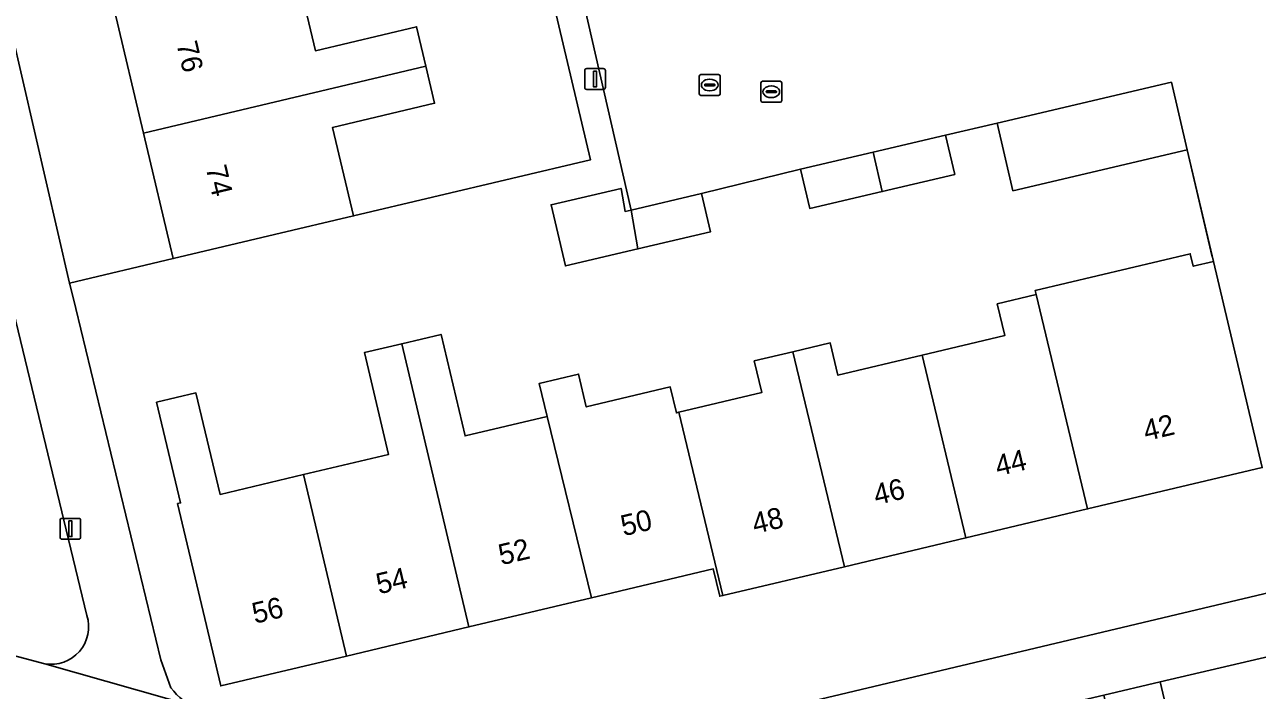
# Model space of a CAD drawing. Extents: x 158031 to 159244, y 380104 to 381214.
# Drawn here: x 158801.2 to 158860.4, y 380863.1 to 380895.1 of the extents above; entities that cross this region are included whole.
import ezdxf

# ---------------------------------------------------------------- set-up
doc = ezdxf.new("R2010")
doc.units = 0
for name, color, linetype in [('IMGEO_Erf', 7, 'Continuous'), ('IMGEO_Groenvoorziening', 7, 'Continuous'), ('IMGEO_Kolk', 7, 'Continuous'), ('IMGEO_Lichtmast', 7, 'Continuous'), ('IMGEO_Muur', 7, 'Continuous'), ('IMGEO_Pand', 7, 'Continuous'), ('IMGEO_Pand_nummerreeks', 7, 'Continuous'), ('IMGEO_Rijbaan_lokaal_open', 7, 'Continuous'), ('IMGEO_Rioolput', 7, 'Continuous'), ('IMGEO_Voetpad_open', 7, 'Continuous')]:
    doc.layers.add(name, color=color, linetype=linetype)

msp = doc.modelspace()

# ---------------------------------------------------------------- linework, layer by layer
at = {"layer": 'IMGEO_Erf'}
for points in [[(158819.152, 380927.468), (158828.351, 380888.572), (158816.967, 380885.88), (158813.17, 380884.982), (158808.304, 380883.83), (158803.33, 380882.653), (158803.341, 380882.605), (158803.627, 380881.425), (158807.718, 380864.565), (158808.197, 380863.217)], [(158814.19, 380897.794), (158815.133, 380893.809), (158819.991, 380894.958), (158820.439, 380893.064), (158820.859, 380891.287), (158815.962, 380890.128), (158816.967, 380885.88), (158828.351, 380888.572), (158819.152, 380927.468)], [(158798.832, 380902.125), (158803.33, 380882.653), (158808.304, 380883.83), (158806.878, 380889.856), (158805.488, 380895.735)], [(158849.746, 380882.096), (158849.698, 380882.297), (158857.141, 380884.064), (158857.286, 380883.457), (158858.255, 380883.687), (158856.998, 380889.055), (158848.626, 380887.089), (158847.864, 380890.33), (158845.395, 380889.75), (158845.837, 380887.867), (158842.352, 380887.05), (158838.869, 380886.234), (158838.427, 380888.117), (158833.672, 380886.953), (158834.105, 380885.108), (158830.622, 380884.292), (158827.141, 380883.476), (158826.709, 380885.321), (158826.454, 380886.412), (158829.811, 380887.199), (158830.005, 380886.094), (158830.294, 380886.161), (158828.046, 380896.005)], [(158860.604, 380873.795), (158852.213, 380871.803), (158846.374, 380870.416), (158840.537, 380869.031), (158834.699, 380867.644), (158834.554, 380867.61), (158834.242, 380868.925), (158828.384, 380867.534), (158822.508, 380866.139), (158816.632, 380864.743), (158810.592, 380863.309), (158808.514, 380872.064), (158808.656, 380872.097), (158807.508, 380876.932), (158809.396, 380877.38), (158810.554, 380872.502), (158814.567, 380873.455), (158818.648, 380874.424), (158817.488, 380879.312), (158819.284, 380879.738), (158821.165, 380880.185), (158822.322, 380875.313), (158826.261, 380876.249), (158825.884, 380877.834), (158827.77, 380878.282), (158828.143, 380876.708), (158832.172, 380877.665), (158832.468, 380876.42), (158832.59, 380876.449), (158836.568, 380877.393), (158836.208, 380878.912), (158838.064, 380879.353), (158839.859, 380879.779), (158840.228, 380878.227), (158844.273, 380879.188), (158848.234, 380880.128), (158847.872, 380881.651), (158849.746, 380882.096)], [(158822.618, 380858.688), (158861.96, 380868.03)]]:
    msp.add_lwpolyline(points, dxfattribs=at)
msp.add_arc((158810.252, 380864.701), 2.535, 215.84047, 253.81117, dxfattribs=at)
at = {"layer": 'IMGEO_Groenvoorziening'}
for points in [[(158804.159, 380866.693), (158797.886, 380892.63)], [(158790.263, 380867.516), (158802.136, 380864.374)]]:
    msp.add_lwpolyline(points, dxfattribs=at)
msp.add_arc((158802.446, 380866.145), 1.798, 260.07288, 17.72691, dxfattribs=at)
at = {"layer": 'IMGEO_Kolk'}
for p, q in [((158833.568, 380891.737), (158833.568, 380892.589)), ((158833.643, 380892.663), (158834.495, 380892.663)), ((158834.056, 380892.443), (158834.081, 380892.443)), ((158834.569, 380892.589), (158834.569, 380891.737)), ((158833.827, 380892.157), (158833.827, 380892.169)), ((158834.265, 380892.12), (158833.867, 380892.12)), ((158833.87, 380892.206), (158834.268, 380892.206)), ((158834.079, 380891.883), (158834.054, 380891.883)), ((158834.311, 380892.169), (158834.311, 380892.157)), ((158834.495, 380891.663), (158833.643, 380891.663))]:
    msp.add_line(p, q, dxfattribs=at)
for points in [[(158833.568, 380891.737), (158833.568, 380892.589)], [(158833.643, 380892.663), (158834.495, 380892.663)], [(158834.569, 380892.589), (158834.569, 380891.737)], [(158834.495, 380891.663), (158833.643, 380891.663)]]:
    msp.add_lwpolyline(points, dxfattribs=at)
for centre, radius, start, end in [((158833.645, 380892.587), 0.0765, 91.55205, 178.44795), ((158833.645, 380892.587), 0.0765, 91.55205, 178.44795), ((158834.493, 380892.587), 0.0765, 1.55205, 88.44795), ((158834.493, 380892.587), 0.0765, 1.55205, 88.44795), ((158833.645, 380891.739), 0.0765, 181.55205, 268.44795), ((158833.645, 380891.739), 0.0765, 181.55205, 268.44795), ((158833.867, 380892.166), 0.0403, 85.87752, 175.75265), ((158833.864, 380892.156), 0.0366, 178.93798, 274.71019), ((158834.268, 380892.163), 0.043, 264.86636, 352.45326), ((158834.272, 380892.168), 0.0386, 1.73085, 96.63898), ((158834.493, 380891.739), 0.0765, 271.55205, 358.44795), ((158834.493, 380891.739), 0.0765, 271.55205, 358.44795)]:
    msp.add_arc(centre, radius, start, end, dxfattribs=at)
for centre, major_axis, ratio, start_param, end_param in [((158834.055, 380892.163), (-0.387, 0.002), 0.722429, 4.712389, 7.853982), ((158834.08, 380892.163), (-0.39, 0.002), 0.717154, 1.570796, 4.712389)]:
    msp.add_ellipse(centre, major_axis=major_axis, ratio=ratio, start_param=start_param, end_param=end_param, dxfattribs=at)
at = {"layer": 'IMGEO_Lichtmast'}
for p, q in [((158828.166, 380892.953), (158828.956, 380892.953)), ((158828.956, 380892.953), (158828.166, 380892.953)), ((158828.066, 380892.053), (158828.066, 380892.853)), ((158828.066, 380892.853), (158828.066, 380892.053)), ((158829.056, 380892.853), (158829.056, 380892.053)), ((158829.056, 380892.053), (158829.056, 380892.853)), ((158828.956, 380891.953), (158828.166, 380891.953)), ((158828.166, 380891.953), (158828.956, 380891.953)), ((158802.871, 380870.453), (158802.871, 380871.253)), ((158802.871, 380871.253), (158802.871, 380870.453)), ((158802.971, 380871.353), (158803.761, 380871.353)), ((158803.761, 380871.353), (158802.971, 380871.353)), ((158803.861, 380871.253), (158803.861, 380870.453)), ((158803.861, 380870.453), (158803.861, 380871.253)), ((158803.761, 380870.353), (158802.971, 380870.353)), ((158802.971, 380870.353), (158803.761, 380870.353))]:
    msp.add_line(p, q, dxfattribs=at)
for points in [[(158828.486, 380892.828), (158828.636, 380892.828), (158828.636, 380892.078), (158828.486, 380892.078), (158828.486, 380892.828)], [(158803.291, 380871.228), (158803.441, 380871.228), (158803.441, 380870.478), (158803.291, 380870.478), (158803.291, 380871.228)]]:
    msp.add_lwpolyline(points, dxfattribs=at)
for centre, start, end in [((158828.166, 380892.853), 90, 180), ((158828.166, 380892.853), 90, 180), ((158828.956, 380892.853), 0, 90), ((158828.956, 380892.853), 360, 90), ((158828.166, 380892.053), 180, 270), ((158828.166, 380892.053), 180, 270), ((158828.956, 380892.053), 270, 0), ((158828.956, 380892.053), 270, 0), ((158802.971, 380871.253), 90, 180), ((158802.971, 380871.253), 90, 180), ((158803.761, 380871.253), 0, 90), ((158803.761, 380871.253), 360, 90), ((158802.971, 380870.453), 180, 270), ((158802.971, 380870.453), 180, 270), ((158803.761, 380870.453), 270, 0), ((158803.761, 380870.453), 270, 0)]:
    msp.add_arc(centre, 0.1, start, end, dxfattribs=at)
at = {"layer": 'IMGEO_Muur'}
msp.add_lwpolyline([(158856.998, 380889.055), (158858.2, 380883.92)], dxfattribs=at)
at = {"layer": 'IMGEO_Pand'}
for points in [[(158814.19, 380897.794), (158805.488, 380895.735), (158806.878, 380889.856), (158820.439, 380893.064), (158819.991, 380894.958), (158815.133, 380893.809)], [(158820.439, 380893.064), (158806.878, 380889.856), (158808.304, 380883.83), (158813.17, 380884.982), (158816.967, 380885.88), (158815.962, 380890.128), (158820.859, 380891.287)], [(158856.998, 380889.055), (158856.236, 380892.296), (158847.864, 380890.33), (158848.626, 380887.089)], [(158841.91, 380888.933), (158842.352, 380887.05), (158845.837, 380887.867), (158845.395, 380889.75)], [(158841.91, 380888.933), (158838.427, 380888.117), (158838.869, 380886.234), (158842.352, 380887.05)], [(158830.294, 380886.161), (158830.005, 380886.094), (158829.811, 380887.199), (158826.454, 380886.412), (158826.709, 380885.321), (158827.141, 380883.476), (158830.622, 380884.292)], [(158830.294, 380886.161), (158830.622, 380884.292), (158834.105, 380885.108), (158833.672, 380886.953)], [(158858.255, 380883.687), (158857.286, 380883.457), (158857.141, 380884.064), (158849.698, 380882.297), (158849.746, 380882.096), (158852.213, 380871.803), (158860.604, 380873.795)], [(158852.213, 380871.803), (158849.746, 380882.096), (158847.872, 380881.651), (158848.234, 380880.128), (158844.273, 380879.188), (158846.374, 380870.416)], [(158826.261, 380876.249), (158822.322, 380875.313), (158821.165, 380880.185), (158819.284, 380879.738), (158822.508, 380866.139), (158828.384, 380867.534)], [(158816.632, 380864.743), (158822.508, 380866.139), (158819.284, 380879.738), (158817.488, 380879.312), (158818.648, 380874.424), (158814.567, 380873.455)], [(158834.699, 380867.644), (158840.537, 380869.031), (158838.064, 380879.353), (158836.208, 380878.912), (158836.568, 380877.393), (158832.59, 380876.449)], [(158846.374, 380870.416), (158844.273, 380879.188), (158840.228, 380878.227), (158839.859, 380879.779), (158838.064, 380879.353), (158840.537, 380869.031)], [(158826.261, 380876.249), (158828.384, 380867.534), (158834.242, 380868.925), (158834.554, 380867.61), (158834.699, 380867.644), (158832.59, 380876.449), (158832.468, 380876.42), (158832.172, 380877.665), (158828.143, 380876.708), (158827.77, 380878.282), (158825.884, 380877.834)], [(158816.632, 380864.743), (158814.567, 380873.455), (158810.554, 380872.502), (158809.396, 380877.38), (158807.508, 380876.932), (158808.656, 380872.097), (158808.514, 380872.064), (158810.592, 380863.309)]]:
    msp.add_lwpolyline(points, close=True, dxfattribs=at)
at = {"layer": 'IMGEO_Rijbaan_lokaal_open'}
msp.add_lwpolyline([(158860.5, 380896.245), (158858.864, 380903.271), (158857.333, 380902.873), (158854.405, 380902.186), (158851.478, 380901.5), (158848.552, 380900.814), (158845.625, 380900.127), (158842.698, 380899.441), (158839.771, 380898.755), (158836.844, 380898.068), (158833.917, 380897.382), (158830.99, 380896.695), (158828.046, 380896.005), (158830.294, 380886.161), (158833.672, 380886.953), (158838.427, 380888.117), (158841.91, 380888.933), (158845.395, 380889.75), (158847.864, 380890.33), (158856.236, 380892.296), (158856.998, 380889.055), (158858.255, 380883.687), (158860.604, 380873.795)], dxfattribs=at)
for points in [[(158855.705, 380863.501), (158857.304, 380856.684), (158864.019, 380858.26), (158885.329, 380863.284), (158891.876, 380864.827), (158920.595, 380871.613), (158918.982, 380878.388), (158910.02, 380876.255), (158871.116, 380867.112), (158867.88, 380866.354), (158862.414, 380865.073)], [(158855.705, 380863.501), (158852.999, 380862.867), (158854.598, 380856.049), (158857.304, 380856.684)]]:
    msp.add_lwpolyline(points, close=True, dxfattribs=at)
at = {"layer": 'IMGEO_Rioolput'}
for p, q in [((158836.525, 380891.415), (158836.525, 380892.267)), ((158836.6, 380892.341), (158837.452, 380892.341)), ((158837.526, 380892.267), (158837.526, 380891.415)), ((158836.784, 380891.835), (158836.784, 380891.847)), ((158837.222, 380891.798), (158836.824, 380891.798)), ((158836.827, 380891.884), (158837.225, 380891.884)), ((158837.013, 380892.121), (158837.038, 380892.121)), ((158837.268, 380891.847), (158837.268, 380891.835)), ((158837.452, 380891.341), (158836.6, 380891.341)), ((158837.036, 380891.561), (158837.011, 380891.561))]:
    msp.add_line(p, q, dxfattribs=at)
for points in [[(158836.525, 380891.415), (158836.525, 380892.267)], [(158836.6, 380892.341), (158837.452, 380892.341)], [(158837.526, 380892.267), (158837.526, 380891.415)], [(158837.452, 380891.341), (158836.6, 380891.341)]]:
    msp.add_lwpolyline(points, dxfattribs=at)
for centre, radius, start, end in [((158836.602, 380892.265), 0.0765, 91.55205, 178.44795), ((158836.602, 380892.265), 0.0765, 91.55205, 178.44795), ((158837.45, 380892.265), 0.0765, 1.55205, 88.44795), ((158837.45, 380892.265), 0.0765, 1.55205, 88.44795), ((158836.824, 380891.844), 0.0403, 85.87752, 175.75265), ((158836.821, 380891.834), 0.0366, 178.93798, 274.71019), ((158837.225, 380891.841), 0.043, 264.86636, 352.45326), ((158837.229, 380891.846), 0.0386, 1.73085, 96.63898), ((158836.602, 380891.417), 0.0765, 181.55205, 268.44795), ((158836.602, 380891.417), 0.0765, 181.55205, 268.44795), ((158837.45, 380891.417), 0.0765, 271.55205, 358.44795), ((158837.45, 380891.417), 0.0765, 271.55205, 358.44795)]:
    msp.add_arc(centre, radius, start, end, dxfattribs=at)
for centre, major_axis, ratio, start_param, end_param in [((158837.012, 380891.841), (-0.387, 0.002), 0.722429, 4.712389, 7.853982), ((158837.037, 380891.841), (-0.39, 0.002), 0.717154, 1.570796, 4.712389)]:
    msp.add_ellipse(centre, major_axis=major_axis, ratio=ratio, start_param=start_param, end_param=end_param, dxfattribs=at)
at = {"layer": 'IMGEO_Voetpad_open'}
for points in [[(158803.341, 380882.605), (158803.33, 380882.653), (158798.832, 380902.125)], [(158797.886, 380892.63), (158804.159, 380866.693)], [(158966.967, 380874.525), (158968.837, 380866.491), (158969.849, 380866.731), (158971.896, 380866.71), (158970.89, 380870.874), (158969.602, 380870.569), (158966.771, 380882.544), (158965.596, 380883.504), (158960.25, 380887.783), (158960.18, 380888.078), (158959.491, 380891.015), (158931.278, 380884.392), (158929.674, 380884.015), (158905.951, 380878.446), (158898.741, 380876.745), (158866.837, 380869.154), (158861.96, 380868.03), (158822.618, 380858.688), (158809.545, 380862.267), (158809.52, 380862.272), (158802.136, 380864.374), (158790.263, 380867.516)], [(158808.197, 380863.217), (158807.718, 380864.565), (158803.627, 380881.425), (158803.341, 380882.605)], [(158826.918, 380856.756), (158852.999, 380862.867), (158855.705, 380863.501), (158862.414, 380865.073), (158867.88, 380866.354), (158871.116, 380867.112), (158910.02, 380876.255)], [(158802.136, 380864.374), (158809.52, 380862.272), (158809.545, 380862.267)]]:
    msp.add_lwpolyline(points, dxfattribs=at)
for centre, radius, start, end in [((158802.446, 380866.145), 1.798, 260.07288, 17.72691), ((158810.252, 380864.701), 2.535, 215.84047, 253.81117)]:
    msp.add_arc(centre, radius, start, end, dxfattribs=at)

# ---------------------------------------------------------------- texts
at = {"layer": 'IMGEO_Pand_nummerreeks'}
for s, rotation, p in [('76', 283.31038, (158808.454, 380894.143)), ('74', 283.31038, (158809.862, 380888.191)), ('42', 13.35565, (158855.02, 380875.06)), ('44', 13.35314, (158847.908, 380873.371)), ('46', 13.36684, (158842.069, 380871.984)), ('50', 13.35767, (158829.93, 380870.491)), ('48', 13.34605, (158836.236, 380870.599)), ('52', 13.35514, (158824.057, 380869.097)), ('54', 13.36437, (158818.184, 380867.701)), ('56', 13.35573, (158812.226, 380866.287))]:
    msp.add_text(s, height=1, rotation=rotation, dxfattribs=at).set_placement(p)

doc.saveas('drawing.dxf')
